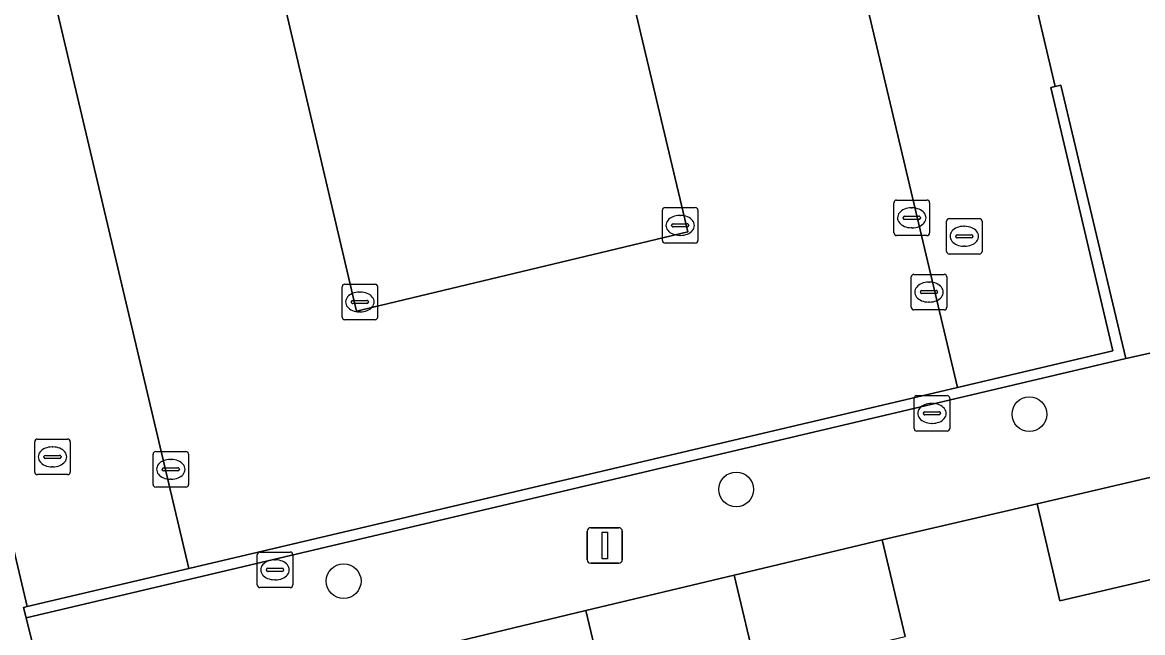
# Model space of a CAD drawing. Extents: x 158031 to 159244, y 380104 to 381214.
# Drawn here: x 159118.26 to 159149.79, y 380644.33 to 380661.5 of the extents above; entities that cross this region are included whole.
import ezdxf

# ---------------------------------------------------------------- set-up
doc = ezdxf.new("R2010")
doc.units = 0
for name, color, linetype in [('IMGEO_Boom', 7, 'Continuous'), ('IMGEO_Erf', 7, 'Continuous'), ('IMGEO_Kolk', 7, 'Continuous'), ('IMGEO_Lichtmast', 7, 'Continuous'), ('IMGEO_Muur', 7, 'Continuous'), ('IMGEO_Pand', 7, 'Continuous'), ('IMGEO_Parkeervlak_open', 7, 'Continuous'), ('IMGEO_Rijbaan_lokaal_open', 7, 'Continuous'), ('IMGEO_Rioolput', 7, 'Continuous'), ('IMGEO_Voetpad_open', 7, 'Continuous')]:
    doc.layers.add(name, color=color, linetype=linetype)

msp = doc.modelspace()

# ---------------------------------------------------------------- linework, layer by layer
at = {"layer": 'IMGEO_Boom'}
for centre in [(159146.607, 380650.474), (159138.355, 380648.359), (159127.303, 380645.776)]:
    msp.add_circle(centre, 0.489, dxfattribs=at)
at = {"layer": 'IMGEO_Erf'}
for points in [[(159172.263, 380653.894), (159167.899, 380652.896), (159168.542, 380650.171), (159164.327, 380649.181), (159160.111, 380648.191), (159159.471, 380650.908), (159155.256, 380649.914), (159155.896, 380647.201), (159151.681, 380646.211), (159147.465, 380645.222), (159146.829, 380647.948), (159142.467, 380646.939), (159143.115, 380644.215)], [(159134.767, 380642.229), (159134.119, 380644.953), (159129.79, 380643.913)]]:
    msp.add_lwpolyline(points, dxfattribs=at)
at = {"layer": 'IMGEO_Kolk'}
for p, q in [((159136.276, 380655.362), (159136.276, 380656.214)), ((159136.351, 380656.288), (159137.203, 380656.288)), ((159136.764, 380656.068), (159136.789, 380656.068)), ((159137.277, 380656.214), (159137.277, 380655.362)), ((159136.535, 380655.782), (159136.535, 380655.794)), ((159136.578, 380655.831), (159136.976, 380655.831)), ((159137.019, 380655.794), (159137.019, 380655.782)), ((159136.973, 380655.745), (159136.575, 380655.745)), ((159136.787, 380655.508), (159136.762, 380655.508)), ((159137.203, 380655.288), (159136.351, 380655.288)), ((159143.282, 380653.485), (159143.282, 380654.337)), ((159143.357, 380654.411), (159144.209, 380654.411)), ((159143.77, 380654.191), (159143.795, 380654.191)), ((159144.283, 380654.337), (159144.283, 380653.485)), ((159127.259, 380653.208), (159127.259, 380654.06)), ((159127.334, 380654.134), (159128.186, 380654.134)), ((159127.747, 380653.914), (159127.772, 380653.914)), ((159128.26, 380654.06), (159128.26, 380653.208)), ((159143.541, 380653.905), (159143.541, 380653.917)), ((159143.979, 380653.868), (159143.581, 380653.868)), ((159143.584, 380653.954), (159143.982, 380653.954)), ((159144.025, 380653.917), (159144.025, 380653.905)), ((159127.518, 380653.628), (159127.518, 380653.64)), ((159127.956, 380653.591), (159127.558, 380653.591)), ((159127.561, 380653.677), (159127.959, 380653.677)), ((159128.002, 380653.64), (159128.002, 380653.628)), ((159143.793, 380653.631), (159143.768, 380653.631)), ((159127.77, 380653.354), (159127.745, 380653.354)), ((159144.209, 380653.411), (159143.357, 380653.411)), ((159128.186, 380653.134), (159127.334, 380653.134)), ((159143.363, 380650.071), (159143.363, 380650.923)), ((159143.438, 380650.997), (159144.29, 380650.997)), ((159143.851, 380650.777), (159143.876, 380650.777)), ((159144.364, 380650.923), (159144.364, 380650.071)), ((159143.622, 380650.491), (159143.622, 380650.503)), ((159144.06, 380650.454), (159143.662, 380650.454)), ((159143.665, 380650.54), (159144.063, 380650.54)), ((159144.106, 380650.503), (159144.106, 380650.491)), ((159143.874, 380650.217), (159143.849, 380650.217)), ((159144.29, 380649.997), (159143.438, 380649.997)), ((159121.936, 380648.497), (159121.936, 380649.349)), ((159122.011, 380649.423), (159122.863, 380649.423)), ((159122.424, 380649.203), (159122.449, 380649.203)), ((159122.937, 380649.349), (159122.937, 380648.497)), ((159122.195, 380648.917), (159122.195, 380648.929)), ((159122.633, 380648.88), (159122.235, 380648.88)), ((159122.238, 380648.966), (159122.636, 380648.966)), ((159122.679, 380648.929), (159122.679, 380648.917)), ((159122.447, 380648.643), (159122.422, 380648.643)), ((159122.863, 380648.423), (159122.011, 380648.423)), ((159124.87, 380645.669), (159124.87, 380646.521)), ((159124.945, 380646.595), (159125.797, 380646.595)), ((159125.358, 380646.375), (159125.383, 380646.375)), ((159125.871, 380646.521), (159125.871, 380645.669)), ((159125.129, 380646.089), (159125.129, 380646.101)), ((159125.567, 380646.052), (159125.169, 380646.052)), ((159125.172, 380646.138), (159125.57, 380646.138)), ((159125.613, 380646.101), (159125.613, 380646.089)), ((159125.381, 380645.815), (159125.356, 380645.815)), ((159125.797, 380645.595), (159124.945, 380645.595))]:
    msp.add_line(p, q, dxfattribs=at)
for points in [[(159136.276, 380655.362), (159136.276, 380656.214)], [(159136.351, 380656.288), (159137.203, 380656.288)], [(159137.277, 380656.214), (159137.277, 380655.362)], [(159137.203, 380655.288), (159136.351, 380655.288)], [(159143.282, 380653.485), (159143.282, 380654.337)], [(159143.357, 380654.411), (159144.209, 380654.411)], [(159144.283, 380654.337), (159144.283, 380653.485)], [(159127.259, 380653.208), (159127.259, 380654.06)], [(159127.334, 380654.134), (159128.186, 380654.134)], [(159128.26, 380654.06), (159128.26, 380653.208)], [(159144.209, 380653.411), (159143.357, 380653.411)], [(159128.186, 380653.134), (159127.334, 380653.134)], [(159143.363, 380650.071), (159143.363, 380650.923)], [(159143.438, 380650.997), (159144.29, 380650.997)], [(159144.364, 380650.923), (159144.364, 380650.071)], [(159144.29, 380649.997), (159143.438, 380649.997)], [(159121.936, 380648.497), (159121.936, 380649.349)], [(159122.011, 380649.423), (159122.863, 380649.423)], [(159122.937, 380649.349), (159122.937, 380648.497)], [(159122.863, 380648.423), (159122.011, 380648.423)], [(159124.87, 380645.669), (159124.87, 380646.521)], [(159124.945, 380646.595), (159125.797, 380646.595)], [(159125.871, 380646.521), (159125.871, 380645.669)], [(159125.797, 380645.595), (159124.945, 380645.595)]]:
    msp.add_lwpolyline(points, dxfattribs=at)
for centre, radius, start, end in [((159136.353, 380656.212), 0.0765, 91.552, 178.448), ((159136.353, 380656.212), 0.0765, 91.552, 178.448), ((159137.201, 380656.212), 0.0765, 1.552, 88.448), ((159137.201, 380656.212), 0.0765, 1.552, 88.448), ((159136.575, 380655.791), 0.0403, 85.8775, 175.7526), ((159136.572, 380655.781), 0.0366, 178.938, 274.7102), ((159136.976, 380655.788), 0.043, 264.8664, 352.4533), ((159136.98, 380655.793), 0.0386, 1.7309, 96.639), ((159136.353, 380655.364), 0.0765, 181.552, 268.448), ((159136.353, 380655.364), 0.0765, 181.552, 268.448), ((159137.201, 380655.364), 0.0765, 271.552, 358.448), ((159137.201, 380655.364), 0.0765, 271.552, 358.448), ((159143.359, 380654.335), 0.0765, 91.552, 178.448), ((159143.359, 380654.335), 0.0765, 91.552, 178.448), ((159144.207, 380654.335), 0.0765, 1.552, 88.448), ((159144.207, 380654.335), 0.0765, 1.552, 88.448), ((159127.336, 380654.058), 0.0765, 91.552, 178.448), ((159127.336, 380654.058), 0.0765, 91.552, 178.448), ((159128.184, 380654.058), 0.0765, 1.552, 88.448), ((159128.184, 380654.058), 0.0765, 1.552, 88.448), ((159143.581, 380653.914), 0.0403, 85.8775, 175.7526), ((159143.578, 380653.904), 0.0366, 178.938, 274.7102), ((159143.982, 380653.911), 0.043, 264.8664, 352.4533), ((159143.986, 380653.916), 0.0386, 1.7309, 96.639), ((159127.558, 380653.637), 0.0403, 85.8775, 175.7526), ((159127.555, 380653.627), 0.0366, 178.938, 274.7102), ((159127.959, 380653.634), 0.043, 264.8664, 352.4533), ((159127.963, 380653.639), 0.0386, 1.7309, 96.639), ((159143.359, 380653.487), 0.0765, 181.552, 268.448), ((159143.359, 380653.487), 0.0765, 181.552, 268.448), ((159144.207, 380653.487), 0.0765, 271.552, 358.448), ((159144.207, 380653.487), 0.0765, 271.552, 358.448), ((159127.336, 380653.21), 0.0765, 181.552, 268.448), ((159127.336, 380653.21), 0.0765, 181.552, 268.448), ((159128.184, 380653.21), 0.0765, 271.552, 358.448), ((159128.184, 380653.21), 0.0765, 271.552, 358.448), ((159143.44, 380650.921), 0.0765, 91.552, 178.448), ((159143.44, 380650.921), 0.0765, 91.552, 178.448), ((159144.288, 380650.921), 0.0765, 1.552, 88.448), ((159144.288, 380650.921), 0.0765, 1.552, 88.448), ((159143.662, 380650.5), 0.0403, 85.8775, 175.7526), ((159143.659, 380650.49), 0.0366, 178.938, 274.7102), ((159144.063, 380650.497), 0.043, 264.8664, 352.4533), ((159144.067, 380650.502), 0.0386, 1.7309, 96.639), ((159143.44, 380650.073), 0.0765, 181.552, 268.448), ((159143.44, 380650.073), 0.0765, 181.552, 268.448), ((159144.288, 380650.073), 0.0765, 271.552, 358.448), ((159144.288, 380650.073), 0.0765, 271.552, 358.448), ((159122.013, 380649.347), 0.0765, 91.552, 178.448), ((159122.013, 380649.347), 0.0765, 91.552, 178.448), ((159122.861, 380649.347), 0.0765, 1.552, 88.448), ((159122.861, 380649.347), 0.0765, 1.552, 88.448), ((159122.235, 380648.926), 0.0403, 85.8775, 175.7526), ((159122.232, 380648.916), 0.0366, 178.938, 274.7102), ((159122.636, 380648.923), 0.043, 264.8664, 352.4533), ((159122.64, 380648.928), 0.0386, 1.7309, 96.639), ((159122.013, 380648.499), 0.0765, 181.552, 268.448), ((159122.013, 380648.499), 0.0765, 181.552, 268.448), ((159122.861, 380648.499), 0.0765, 271.552, 358.448), ((159122.861, 380648.499), 0.0765, 271.552, 358.448), ((159124.947, 380646.519), 0.0765, 91.552, 178.448), ((159124.947, 380646.519), 0.0765, 91.552, 178.448), ((159125.795, 380646.519), 0.0765, 1.552, 88.448), ((159125.795, 380646.519), 0.0765, 1.552, 88.448), ((159125.169, 380646.098), 0.0403, 85.8775, 175.7526), ((159125.166, 380646.088), 0.0366, 178.938, 274.7102), ((159125.57, 380646.095), 0.043, 264.8664, 352.4533), ((159125.574, 380646.1), 0.0386, 1.7309, 96.639), ((159124.947, 380645.671), 0.0765, 181.552, 268.448), ((159124.947, 380645.671), 0.0765, 181.552, 268.448), ((159125.795, 380645.671), 0.0765, 271.552, 358.448), ((159125.795, 380645.671), 0.0765, 271.552, 358.448)]:
    msp.add_arc(centre, radius, start, end, dxfattribs=at)
for centre, major_axis, ratio, start_param, end_param in [((159136.763, 380655.788), (-0.387, 0.002), 0.722429, 4.712389, 7.853982), ((159136.788, 380655.788), (-0.39, 0.002), 0.717154, 1.570796, 4.712389), ((159143.769, 380653.911), (-0.387, 0.002), 0.722429, 4.712389, 7.853982), ((159143.794, 380653.911), (-0.39, 0.002), 0.717154, 1.570796, 4.712389), ((159127.746, 380653.634), (-0.387, 0.002), 0.722429, 4.712389, 7.853982), ((159127.771, 380653.634), (-0.39, 0.002), 0.717154, 1.570796, 4.712389), ((159143.85, 380650.497), (-0.387, 0.002), 0.722429, 4.712389, 7.853982), ((159143.875, 380650.497), (-0.39, 0.002), 0.717154, 1.570796, 4.712389), ((159122.423, 380648.923), (-0.387, 0.002), 0.722429, 4.712389, 7.853982), ((159122.448, 380648.923), (-0.39, 0.002), 0.717154, 1.570796, 4.712389), ((159125.357, 380646.095), (-0.387, 0.002), 0.722429, 4.712389, 7.853982), ((159125.382, 380646.095), (-0.39, 0.002), 0.717154, 1.570796, 4.712389)]:
    msp.add_ellipse(centre, major_axis=major_axis, ratio=ratio, start_param=start_param, end_param=end_param, dxfattribs=at)
at = {"layer": 'IMGEO_Lichtmast'}
for p, q in [((159134.258, 380647.28), (159135.048, 380647.28)), ((159135.048, 380647.28), (159134.258, 380647.28)), ((159134.158, 380646.38), (159134.158, 380647.18)), ((159134.158, 380647.18), (159134.158, 380646.38)), ((159135.148, 380647.18), (159135.148, 380646.38)), ((159135.148, 380646.38), (159135.148, 380647.18)), ((159135.048, 380646.28), (159134.258, 380646.28)), ((159134.258, 380646.28), (159135.048, 380646.28))]:
    msp.add_line(p, q, dxfattribs=at)
msp.add_lwpolyline([(159134.578, 380647.155), (159134.728, 380647.155), (159134.728, 380646.405), (159134.578, 380646.405), (159134.578, 380647.155)], dxfattribs=at)
for centre, start, end in [((159134.258, 380647.18), 90, 180), ((159134.258, 380647.18), 90, 180), ((159135.048, 380647.18), 0, 90), ((159135.048, 380647.18), 360, 90), ((159134.258, 380646.38), 180, 270), ((159134.258, 380646.38), 180, 270), ((159135.048, 380646.38), 270, 0), ((159135.048, 380646.38), 270, 0)]:
    msp.add_arc(centre, 0.1, start, end, dxfattribs=at)
at = {"layer": 'IMGEO_Muur'}
for points in [[(159147.337, 380659.696), (159147.493, 380659.734), (159149.32, 380652.038), (159118.365, 380644.744), (159118.293, 380645.035), (159118.394, 380645.059)], [(159144.581, 380651.227), (159148.961, 380652.259), (159147.212, 380659.666), (159147.337, 380659.696)], [(159122.944, 380646.13), (159144.581, 380651.227)], [(159118.394, 380645.059), (159122.944, 380646.13)]]:
    msp.add_lwpolyline(points, dxfattribs=at)
msp.add_lwpolyline([(159149.32, 380652.038), (159147.493, 380659.734), (159147.337, 380659.696), (159147.212, 380659.666), (159148.961, 380652.259), (159144.581, 380651.227), (159122.944, 380646.13), (159118.394, 380645.059), (159118.293, 380645.035), (159118.365, 380644.744)], close=True, dxfattribs=at)
at = {"layer": 'IMGEO_Pand'}
for points in [[(159151.681, 380646.211), (159151.038, 380648.937), (159146.829, 380647.948), (159147.465, 380645.222)], [(159138.293, 380645.946), (159138.941, 380643.222), (159143.115, 380644.215), (159142.467, 380646.939)], [(159138.293, 380645.946), (159134.119, 380644.953), (159134.767, 380642.229), (159138.941, 380643.222)]]:
    msp.add_lwpolyline(points, close=True, dxfattribs=at)
at = {"layer": 'IMGEO_Parkeervlak_open'}
for points in [[(159144.581, 380651.227), (159148.961, 380652.259), (159147.212, 380659.666), (159147.337, 380659.696), (159138.983, 380695.137), (159134.442, 380694.064)], [(159115.101, 380679.301), (159110.575, 380678.237), (159118.394, 380645.059), (159122.944, 380646.13)]]:
    msp.add_lwpolyline(points, close=True, dxfattribs=at)
msp.add_lwpolyline([(159122.368, 380675.929), (159127.667, 380653.376), (159136.996, 380655.608), (159131.627, 380678.223)], dxfattribs=at)
at = {"layer": 'IMGEO_Rijbaan_lokaal_open'}
msp.add_lwpolyline([(159122.944, 380646.13), (159144.581, 380651.227), (159134.442, 380694.064), (159104.841, 380687.073), (159106.125, 380681.635), (159114.088, 380683.51), (159115.101, 380679.301)], close=True, dxfattribs=at)
msp.add_lwpolyline([(159129.962, 380685.297), (159131.627, 380678.223), (159136.996, 380655.608), (159127.667, 380653.376), (159122.368, 380675.929), (159120.63, 380683.254)], dxfattribs=at)
at = {"layer": 'IMGEO_Rioolput'}
for p, q in [((159142.796, 380655.576), (159142.796, 380656.428)), ((159142.871, 380656.502), (159143.723, 380656.502)), ((159143.797, 380656.428), (159143.797, 380655.576)), ((159143.284, 380656.282), (159143.309, 380656.282)), ((159143.055, 380655.996), (159143.055, 380656.008)), ((159143.493, 380655.959), (159143.095, 380655.959)), ((159143.098, 380656.045), (159143.496, 380656.045)), ((159143.539, 380656.008), (159143.539, 380655.996)), ((159144.275, 380655.057), (159144.275, 380655.909)), ((159144.35, 380655.983), (159145.202, 380655.983)), ((159144.763, 380655.763), (159144.788, 380655.763)), ((159145.276, 380655.909), (159145.276, 380655.057)), ((159143.723, 380655.502), (159142.871, 380655.502)), ((159143.307, 380655.722), (159143.282, 380655.722)), ((159144.534, 380655.477), (159144.534, 380655.489)), ((159144.972, 380655.44), (159144.574, 380655.44)), ((159144.577, 380655.526), (159144.975, 380655.526)), ((159145.018, 380655.489), (159145.018, 380655.477)), ((159144.786, 380655.203), (159144.761, 380655.203)), ((159145.202, 380654.983), (159144.35, 380654.983)), ((159118.68, 380649.774), (159119.532, 380649.774)), ((159118.605, 380648.848), (159118.605, 380649.7)), ((159119.093, 380649.554), (159119.118, 380649.554)), ((159119.606, 380649.7), (159119.606, 380648.848)), ((159118.864, 380649.268), (159118.864, 380649.28)), ((159119.302, 380649.231), (159118.904, 380649.231)), ((159118.907, 380649.317), (159119.305, 380649.317)), ((159119.348, 380649.28), (159119.348, 380649.268)), ((159119.116, 380648.994), (159119.091, 380648.994)), ((159119.532, 380648.774), (159118.68, 380648.774))]:
    msp.add_line(p, q, dxfattribs=at)
for points in [[(159142.796, 380655.576), (159142.796, 380656.428)], [(159142.871, 380656.502), (159143.723, 380656.502)], [(159143.797, 380656.428), (159143.797, 380655.576)], [(159144.275, 380655.057), (159144.275, 380655.909)], [(159144.35, 380655.983), (159145.202, 380655.983)], [(159145.276, 380655.909), (159145.276, 380655.057)], [(159143.723, 380655.502), (159142.871, 380655.502)], [(159145.202, 380654.983), (159144.35, 380654.983)], [(159118.68, 380649.774), (159119.532, 380649.774)], [(159118.605, 380648.848), (159118.605, 380649.7)], [(159119.606, 380649.7), (159119.606, 380648.848)], [(159119.532, 380648.774), (159118.68, 380648.774)]]:
    msp.add_lwpolyline(points, dxfattribs=at)
for centre, radius, start, end in [((159142.873, 380656.426), 0.0765, 91.552, 178.448), ((159142.873, 380656.426), 0.0765, 91.552, 178.448), ((159143.721, 380656.426), 0.0765, 1.552, 88.448), ((159143.721, 380656.426), 0.0765, 1.552, 88.448), ((159143.095, 380656.005), 0.0403, 85.8775, 175.7526), ((159143.092, 380655.995), 0.0366, 178.938, 274.7102), ((159143.496, 380656.002), 0.043, 264.8664, 352.4533), ((159143.5, 380656.007), 0.0386, 1.7309, 96.639), ((159144.352, 380655.907), 0.0765, 91.552, 178.448), ((159144.352, 380655.907), 0.0765, 91.552, 178.448), ((159145.2, 380655.907), 0.0765, 1.552, 88.448), ((159145.2, 380655.907), 0.0765, 1.552, 88.448), ((159142.873, 380655.578), 0.0765, 181.552, 268.448), ((159142.873, 380655.578), 0.0765, 181.552, 268.448), ((159143.721, 380655.578), 0.0765, 271.552, 358.448), ((159143.721, 380655.578), 0.0765, 271.552, 358.448), ((159144.574, 380655.486), 0.0403, 85.8775, 175.7526), ((159144.571, 380655.476), 0.0366, 178.938, 274.7102), ((159144.975, 380655.483), 0.043, 264.8664, 352.4533), ((159144.979, 380655.488), 0.0386, 1.7309, 96.639), ((159144.352, 380655.059), 0.0765, 181.552, 268.448), ((159144.352, 380655.059), 0.0765, 181.552, 268.448), ((159145.2, 380655.059), 0.0765, 271.552, 358.448), ((159145.2, 380655.059), 0.0765, 271.552, 358.448), ((159118.682, 380649.698), 0.0765, 91.552, 178.448), ((159118.682, 380649.698), 0.0765, 91.552, 178.448), ((159119.53, 380649.698), 0.0765, 1.552, 88.448), ((159119.53, 380649.698), 0.0765, 1.552, 88.448), ((159118.904, 380649.277), 0.0403, 85.8775, 175.7526), ((159118.901, 380649.267), 0.0366, 178.938, 274.7102), ((159119.305, 380649.274), 0.043, 264.8664, 352.4533), ((159119.309, 380649.279), 0.0386, 1.7309, 96.639), ((159118.682, 380648.85), 0.0765, 181.552, 268.448), ((159118.682, 380648.85), 0.0765, 181.552, 268.448), ((159119.53, 380648.85), 0.0765, 271.552, 358.448), ((159119.53, 380648.85), 0.0765, 271.552, 358.448)]:
    msp.add_arc(centre, radius, start, end, dxfattribs=at)
for centre, major_axis, ratio, start_param, end_param in [((159143.283, 380656.002), (-0.387, 0.002), 0.722429, 4.712389, 7.853982), ((159143.308, 380656.002), (-0.39, 0.002), 0.717154, 1.570796, 4.712389), ((159144.762, 380655.483), (-0.387, 0.002), 0.722429, 4.712389, 7.853982), ((159144.787, 380655.483), (-0.39, 0.002), 0.717154, 1.570796, 4.712389), ((159119.092, 380649.274), (-0.387, 0.002), 0.722429, 4.712389, 7.853982), ((159119.117, 380649.274), (-0.39, 0.002), 0.717154, 1.570796, 4.712389)]:
    msp.add_ellipse(centre, major_axis=major_axis, ratio=ratio, start_param=start_param, end_param=end_param, dxfattribs=at)
at = {"layer": 'IMGEO_Voetpad_open'}
for points in [[(159134.957, 380712.6), (159137.361, 380702.445), (159138.563, 380696.918), (159138.983, 380695.137), (159147.337, 380659.696), (159147.493, 380659.734), (159149.32, 380652.038), (159152.548, 380652.755), (159151.559, 380656.984), (159151.266, 380658.225), (159150.269, 380662.445), (159145.729, 380681.624), (159144.739, 380685.875), (159144.438, 380687.071), (159143.465, 380691.197), (159142.492, 380695.322), (159142.213, 380696.525), (159141.216, 380700.765), (159138.633, 380711.723)], [(159122.968, 380624.937), (159121.798, 380629.914), (159121.122, 380632.786), (159121.196, 380632.805), (159119.194, 380641.409), (159118.365, 380644.744), (159118.293, 380645.035), (159118.394, 380645.059), (159110.575, 380678.237), (159107.085, 380677.417), (159107.791, 380674.38), (159112.363, 380655.16), (159113.349, 380650.921), (159113.65, 380649.712), (159114.632, 380645.583), (159115.614, 380641.455), (159115.875, 380640.259), (159116.867, 380636.025), (159117.153, 380634.859), (159117.891, 380631.85), (159118.129, 380630.879), (159118.546, 380629.104), (159124.281, 380604.688)], [(159169.531, 380656.671), (159163.445, 380655.248), (159155.295, 380653.382), (159152.548, 380652.755), (159149.32, 380652.038), (159118.365, 380644.744), (159119.194, 380641.409), (159120.566, 380641.743), (159121.42, 380641.94), (159125.605, 380642.926), (159129.79, 380643.913), (159134.119, 380644.953), (159138.293, 380645.946), (159142.467, 380646.939), (159146.829, 380647.948), (159151.038, 380648.937), (159155.256, 380649.914), (159159.471, 380650.908), (159163.685, 380651.902), (159167.899, 380652.896), (159172.263, 380653.894)]]:
    msp.add_lwpolyline(points, dxfattribs=at)

doc.saveas('drawing.dxf')
